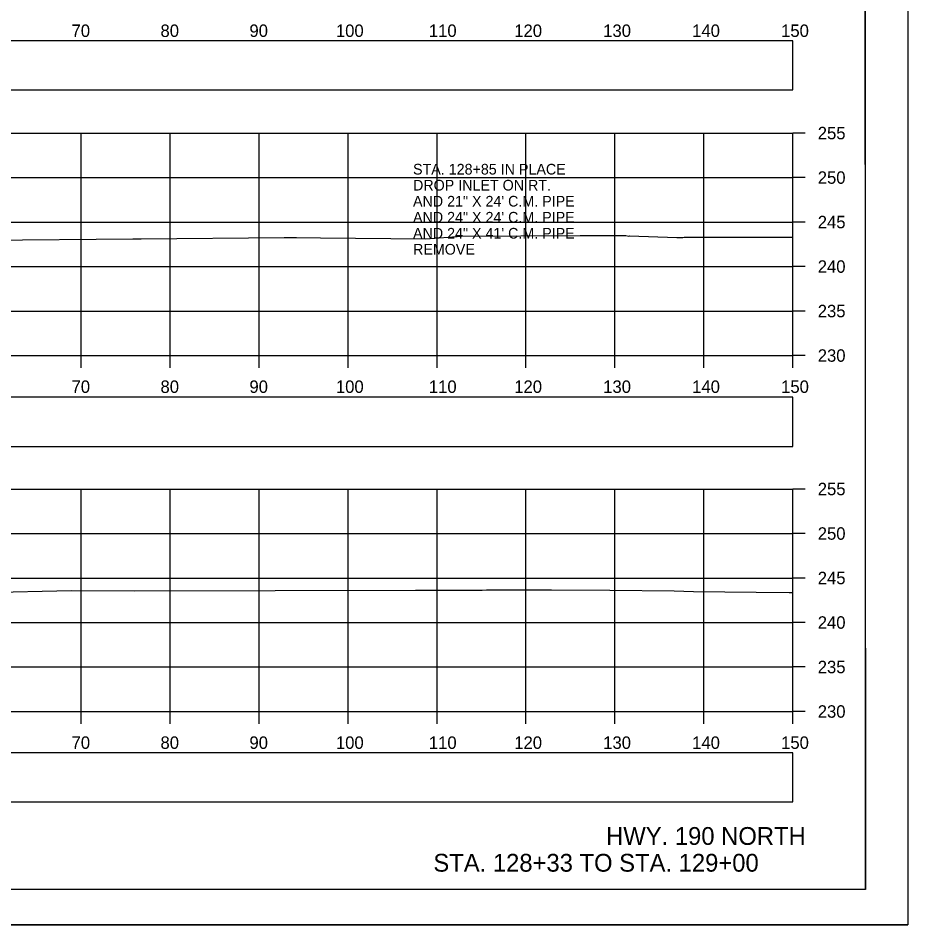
# Model space of a CAD drawing. Extents: x 1369627 to 1374022, y 380035 to 398173.
# Drawn here: x 1370242.1 to 1370342.2, y 382381.6 to 382483.5 of the extents above; entities that cross this region are included whole.
import ezdxf

# ---------------------------------------------------------------- set-up
doc = ezdxf.new("R2010")
doc.units = 0
for name, color, linetype in [('Default', 7, 'Continuous'), ('R_Axis', 7, 'Continuous'), ('R_Axis Annot', 7, 'Continuous'), ('R_Border', 7, 'Continuous'), ('R_Draft', 7, 'Continuous'), ('R_Exist Surface', 7, 'Continuous'), ('R_Grid', 7, 'Continuous'), ('R_No Plot', 7, 'Continuous'), ('R_Water', 7, 'Continuous')]:
    doc.layers.add(name, color=color, linetype=linetype)

msp = doc.modelspace()

# ---------------------------------------------------------------- linework, layer by layer
at = {"layer": 'Default'}
for points in [[(1370029.24, 382475.43), (1370329.24, 382475.43), (1370329.24, 382480.95), (1370029.24, 382480.95)], [(1370029.24, 382435.36), (1370329.24, 382435.36), (1370329.24, 382440.89), (1370029.24, 382440.89)], [(1370029.24, 382395.42), (1370329.24, 382395.42), (1370329.24, 382400.94), (1370029.24, 382400.94)]]:
    msp.add_lwpolyline(points, close=True, dxfattribs=at)
at = {"layer": 'R_Axis'}
for p, q in [((1370329.24, 382445.57), (1370329.24, 382470.57)), ((1370330.64, 382470.57), (1370329.24, 382470.57)), ((1370330.64, 382465.57), (1370329.24, 382465.57)), ((1370330.64, 382460.57), (1370329.24, 382460.57)), ((1370330.64, 382455.57), (1370329.24, 382455.57)), ((1370330.64, 382450.57), (1370329.24, 382450.57)), ((1370029.24, 382445.57), (1370329.24, 382445.57)), ((1370249.24, 382444.17), (1370249.24, 382445.57)), ((1370259.24, 382444.17), (1370259.24, 382445.57)), ((1370269.24, 382444.17), (1370269.24, 382445.57)), ((1370279.24, 382444.17), (1370279.24, 382445.57)), ((1370289.24, 382444.17), (1370289.24, 382445.57)), ((1370299.24, 382444.17), (1370299.24, 382445.57)), ((1370309.24, 382444.17), (1370309.24, 382445.57)), ((1370319.24, 382444.17), (1370319.24, 382445.57)), ((1370329.24, 382444.17), (1370329.24, 382445.57)), ((1370330.64, 382445.57), (1370329.24, 382445.57)), ((1370329.24, 382405.57), (1370329.24, 382430.57)), ((1370330.64, 382430.57), (1370329.24, 382430.57)), ((1370330.64, 382425.57), (1370329.24, 382425.57)), ((1370330.64, 382420.57), (1370329.24, 382420.57)), ((1370330.64, 382415.57), (1370329.24, 382415.57)), ((1370330.64, 382410.57), (1370329.24, 382410.57)), ((1370029.24, 382405.57), (1370329.24, 382405.57)), ((1370249.24, 382404.17), (1370249.24, 382405.57)), ((1370259.24, 382404.17), (1370259.24, 382405.57)), ((1370269.24, 382404.17), (1370269.24, 382405.57)), ((1370279.24, 382404.17), (1370279.24, 382405.57)), ((1370289.24, 382404.17), (1370289.24, 382405.57)), ((1370299.24, 382404.17), (1370299.24, 382405.57)), ((1370309.24, 382404.17), (1370309.24, 382405.57)), ((1370319.24, 382404.17), (1370319.24, 382405.57)), ((1370329.24, 382404.17), (1370329.24, 382405.57)), ((1370330.64, 382405.57), (1370329.24, 382405.57))]:
    msp.add_line(p, q, dxfattribs=at)
at = {"layer": 'R_Border'}
for q in [(1370337.42, 382591.03), (1370021.24, 382385.57)]:
    msp.add_line((1370337.42, 382385.57), q, dxfattribs=at)
at = {"layer": 'R_Exist Surface'}
for points in [[(1370238.48, 382458.55), (1370255.05, 382458.68), (1370255.98, 382458.69), (1370272.04, 382458.82), (1370273.45, 382458.82), (1370276.15, 382458.81), (1370287.99, 382458.69), (1370291.98, 382458.97), (1370305.34, 382459.05), (1370310.47, 382459.07), (1370310.81, 382458.97), (1370310.89, 382459.01), (1370316.19, 382458.85), (1370316.86, 382458.85), (1370317.01, 382458.86), (1370318.27, 382458.87), (1370321.72, 382458.88), (1370329.24, 382458.87)], [(1370238.25, 382418.93), (1370248.15, 382419.15), (1370255.28, 382419.14), (1370286.82, 382419.22), (1370294.33, 382419.21), (1370294.81, 382419.25), (1370302.12, 382419.25), (1370308.65, 382419.19), (1370315.89, 382419.14), (1370318.07, 382419.05), (1370325.12, 382418.96), (1370328.84, 382418.94), (1370329.24, 382418.95)]]:
    msp.add_lwpolyline(points, dxfattribs=at)
at = {"layer": 'R_Grid'}
for p, q in [((1370029.24, 382470.57), (1370329.24, 382470.57)), ((1370249.24, 382445.57), (1370249.24, 382470.57)), ((1370259.24, 382445.57), (1370259.24, 382470.57)), ((1370269.24, 382445.57), (1370269.24, 382470.57)), ((1370279.24, 382445.57), (1370279.24, 382470.57)), ((1370289.24, 382445.57), (1370289.24, 382470.57)), ((1370299.24, 382445.57), (1370299.24, 382470.57)), ((1370309.24, 382445.57), (1370309.24, 382470.57)), ((1370319.24, 382445.57), (1370319.24, 382470.57)), ((1370329.24, 382445.57), (1370329.24, 382470.57)), ((1370029.24, 382465.57), (1370329.24, 382465.57)), ((1370029.24, 382460.57), (1370329.24, 382460.57)), ((1370029.24, 382455.57), (1370329.24, 382455.57)), ((1370029.24, 382450.57), (1370329.24, 382450.57)), ((1370029.24, 382445.57), (1370329.24, 382445.57)), ((1370029.24, 382430.57), (1370329.24, 382430.57)), ((1370249.24, 382405.57), (1370249.24, 382430.57)), ((1370259.24, 382405.57), (1370259.24, 382430.57)), ((1370269.24, 382405.57), (1370269.24, 382430.57)), ((1370279.24, 382405.57), (1370279.24, 382430.57)), ((1370289.24, 382405.57), (1370289.24, 382430.57)), ((1370299.24, 382405.57), (1370299.24, 382430.57)), ((1370309.24, 382405.57), (1370309.24, 382430.57)), ((1370319.24, 382405.57), (1370319.24, 382430.57)), ((1370329.24, 382405.57), (1370329.24, 382430.57)), ((1370029.24, 382425.57), (1370329.24, 382425.57)), ((1370029.24, 382420.57), (1370329.24, 382420.57)), ((1370029.24, 382415.57), (1370329.24, 382415.57)), ((1370029.24, 382410.57), (1370329.24, 382410.57)), ((1370029.24, 382405.57), (1370329.24, 382405.57))]:
    msp.add_line(p, q, dxfattribs=at)
at = {"layer": 'R_No Plot'}
msp.add_line((1370008.84, 382381.6), (1370342.17, 382381.6), dxfattribs=at)
for points in [[(1370008.83, 382594.93), (1370342.17, 382594.93), (1370342.17, 382381.59), (1370008.83, 382381.59)], [(1370255.16, 382591.03), (1370274.78, 382591.03), (1370274.78, 382581.15), (1370290.89, 382581.15), (1370314.09, 382581.15), (1370314.09, 382548.48), (1370337.3, 382548.48), (1370337.42, 382385.57), (1370021.24, 382385.57), (1370021.24, 382591.03)]]:
    msp.add_lwpolyline(points, close=True, dxfattribs=at)

# ---------------------------------------------------------------- texts
at = {"layer": 'R_Axis Annot'}
for s, p in [('70', (1370248.15, 382481.37)), ('80', (1370258.15, 382481.37)), ('90', (1370268.15, 382481.37)), ('100', (1370277.87, 382481.37)), ('110', (1370288.32, 382481.37)), ('120', (1370297.92, 382481.37)), ('130', (1370307.92, 382481.37)), ('140', (1370317.92, 382481.37)), ('150', (1370327.92, 382481.37)), ('255', (1370332.04, 382469.87)), ('250', (1370332.04, 382464.87)), ('245', (1370332.04, 382459.87)), ('240', (1370332.04, 382454.87)), ('235', (1370332.04, 382449.87)), ('230', (1370332.04, 382444.87)), ('70', (1370248.15, 382441.37)), ('80', (1370258.15, 382441.37)), ('90', (1370268.15, 382441.37)), ('100', (1370277.87, 382441.37)), ('110', (1370288.32, 382441.37)), ('120', (1370297.92, 382441.37)), ('130', (1370307.92, 382441.37)), ('140', (1370317.92, 382441.37)), ('150', (1370327.92, 382441.37)), ('255', (1370332.04, 382429.87)), ('250', (1370332.04, 382424.87)), ('245', (1370332.04, 382419.87)), ('240', (1370332.04, 382414.87)), ('235', (1370332.04, 382409.87)), ('230', (1370332.04, 382404.87)), ('70', (1370248.15, 382401.37)), ('80', (1370258.15, 382401.37)), ('90', (1370268.15, 382401.37)), ('100', (1370277.87, 382401.37)), ('110', (1370288.32, 382401.37)), ('120', (1370297.92, 382401.37)), ('130', (1370307.92, 382401.37)), ('140', (1370317.92, 382401.37)), ('150', (1370327.92, 382401.37))]:
    msp.add_text(s, height=1.4, dxfattribs=at).set_placement(p)
at = {"layer": 'R_Draft'}
for s, p in [('HWY. 190 NORTH', (1370308.25, 382390.58)), ('STA. 128+33 TO STA. 129+00', (1370288.83, 382387.57))]:
    msp.add_text(s, height=2, dxfattribs=at).set_placement(p)
at = {"layer": 'R_Water'}
for s, p in [('STA. 128+85 IN PLACE', (1370286.54, 382465.91)), ('DROP INLET ON RT.', (1370286.54, 382464.11)), ('AND 21" X 24\' C.M. PIPE', (1370286.54, 382462.31)), ('AND 24" X 24\' C.M. PIPE', (1370286.54, 382460.51)), ('AND 24" X 41\' C.M. PIPE', (1370286.54, 382458.71)), ('REMOVE', (1370286.54, 382456.91))]:
    msp.add_text(s, height=1.2, dxfattribs=at).set_placement(p)

doc.saveas('drawing.dxf')
